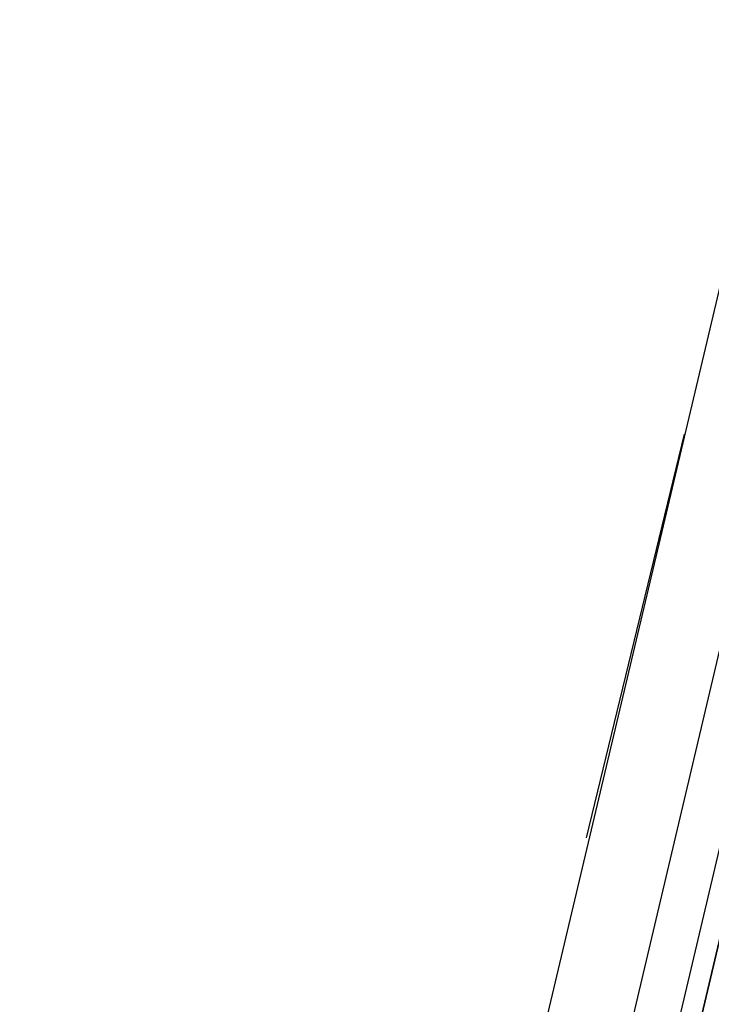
# Model space of a CAD drawing. Header units: feet. Extents: x -79 to 198, y -22 to 181.
# Tile 478 of 656: x 116.28 to 117.126, y 73.947 to 75.151. Entities that reach past the tile are written whole.
import ezdxf

# ---------------------------------------------------------------- set-up
doc = ezdxf.new("R2010")
doc.units = ezdxf.units.FT
doc.layers.add('A-LINEA', color=7, linetype='CONTINUOUS')

msp = doc.modelspace()

# ---------------------------------------------------------------- linework, layer by layer
at = {"layer": 'A-LINEA'}
for p, q in [((117.2133, 75.1511), (115.5733, 68.2178)), ((117.2133, 75.1511), (115.5733, 68.2178)), ((116.8933, 73.3511), (117.28, 74.9911)), ((116.8933, 73.3511), (117.28, 74.9911)), ((116.9733, 74.1511), (117.0933, 74.6444)), ((116.9733, 74.1511), (117.0933, 74.6444))]:
    msp.add_line(p, q, dxfattribs=at)
msp.add_lwpolyline([(117, 73.3244), (117.4, 75.0178), (117.3867, 75.0311), (117.3733, 75.0311), (116.9733, 73.3378), (117.3733, 75.0311), (117.36, 75.0311), (117.3467, 75.0311), (116.9467, 73.3378)], dxfattribs=at)
msp.add_lwpolyline([(117, 73.3244), (117.4, 75.0178), (117.3867, 75.0311), (117.3733, 75.0311), (116.9733, 73.3378), (117.3733, 75.0311), (117.36, 75.0311), (117.3467, 75.0311), (116.9467, 73.3378)], dxfattribs=at)

doc.saveas('drawing.dxf')
